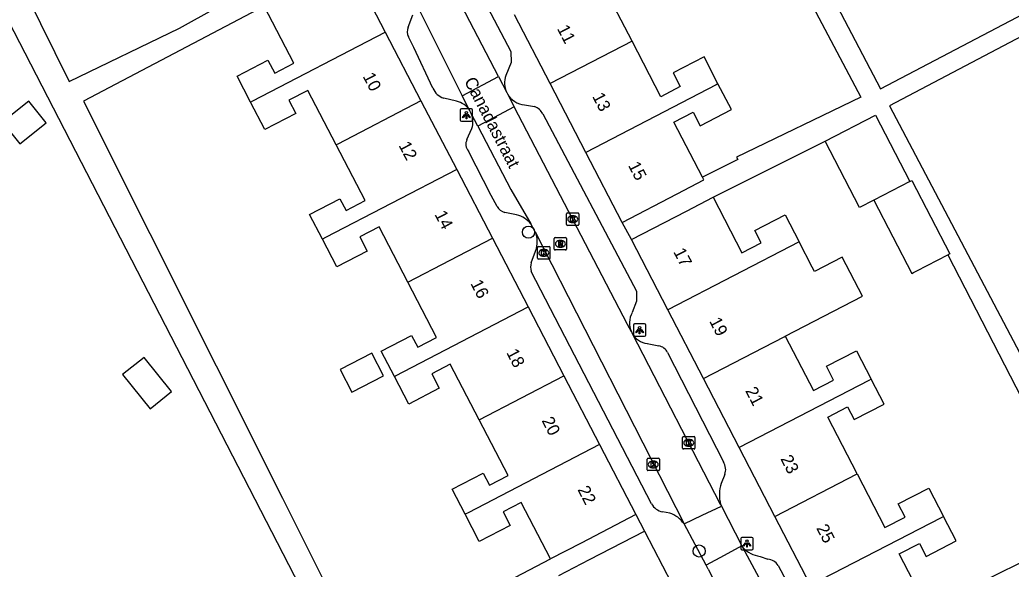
# Model space of a CAD drawing. Extents: x 158352 to 159489, y 383828 to 384597.
# Drawn here: x 159298.2 to 159378.2, y 384309.3 to 384353.7 of the extents above; entities that cross this region are included whole.
import ezdxf

# ---------------------------------------------------------------- set-up
doc = ezdxf.new("R2010")
doc.units = 0
for name, color, linetype in [('IMGEO_Boom', 7, 'Continuous'), ('IMGEO_Kolk', 7, 'Continuous'), ('IMGEO_Lichtpunt', 7, 'Continuous'), ('IMGEO_Openbare_ruimte_label', 7, 'Continuous'), ('IMGEO_Pand', 7, 'Continuous'), ('IMGEO_Pand_nummerreeks', 7, 'Continuous'), ('IMGEO_Rijbaan_lokaal_open', 7, 'Continuous'), ('IMGEO_Rioolput', 7, 'Continuous'), ('IMGEO_Voetpad_open', 7, 'Continuous')]:
    doc.layers.add(name, color=color, linetype=linetype)

msp = doc.modelspace()

# ---------------------------------------------------------------- linework, layer by layer
at = {"layer": 'IMGEO_Boom'}
for centre in [(159339.267, 384336.524), (159353.037, 384310.777)]:
    msp.add_circle(centre, 0.489, dxfattribs=at)
at = {"layer": 'IMGEO_Kolk'}
for p, q in [((159342.333, 384337.149), (159342.333, 384338.001)), ((159342.408, 384338.075), (159343.26, 384338.075)), ((159342.821, 384337.855), (159342.846, 384337.855)), ((159343.334, 384338.001), (159343.334, 384337.149)), ((159343.26, 384337.075), (159342.408, 384337.075)), ((159342.844, 384337.295), (159342.819, 384337.295)), ((159339.998, 384334.429), (159339.998, 384335.281)), ((159340.073, 384335.355), (159340.925, 384335.355)), ((159340.486, 384335.135), (159340.511, 384335.135)), ((159340.999, 384335.281), (159340.999, 384334.429)), ((159340.925, 384334.355), (159340.073, 384334.355)), ((159340.509, 384334.575), (159340.484, 384334.575)), ((159351.701, 384319.09), (159351.701, 384319.942)), ((159351.776, 384320.016), (159352.628, 384320.016)), ((159352.702, 384319.942), (159352.702, 384319.09)), ((159352.212, 384319.236), (159352.187, 384319.236)), ((159352.189, 384319.796), (159352.214, 384319.796)), ((159352.628, 384319.016), (159351.776, 384319.016)), ((159348.834, 384317.341), (159348.834, 384318.193)), ((159348.909, 384318.267), (159349.761, 384318.267)), ((159349.345, 384317.487), (159349.32, 384317.487)), ((159349.322, 384318.047), (159349.347, 384318.047)), ((159349.835, 384318.193), (159349.835, 384317.341)), ((159349.761, 384317.267), (159348.909, 384317.267))]:
    msp.add_line(p, q, dxfattribs=at)
for points in [[(159342.333, 384337.149), (159342.333, 384338.001)], [(159342.408, 384338.075), (159343.26, 384338.075)], [(159342.654, 384337.775), (159342.777, 384337.775), (159342.777, 384337.624), (159342.907, 384337.775), (159343.071, 384337.775), (159342.925, 384337.624), (159343.078, 384337.375), (159342.926, 384337.375), (159342.841, 384337.539), (159342.777, 384337.472), (159342.777, 384337.375), (159342.654, 384337.375), (159342.654, 384337.775)], [(159343.334, 384338.001), (159343.334, 384337.149)], [(159343.26, 384337.075), (159342.408, 384337.075)], [(159339.998, 384334.429), (159339.998, 384335.281)], [(159340.073, 384335.355), (159340.925, 384335.355)], [(159340.999, 384335.281), (159340.999, 384334.429)], [(159340.925, 384334.355), (159340.073, 384334.355)], [(159340.319, 384335.055), (159340.442, 384335.055), (159340.442, 384334.904), (159340.572, 384335.055), (159340.736, 384335.055), (159340.59, 384334.904), (159340.743, 384334.655), (159340.591, 384334.655), (159340.506, 384334.819), (159340.442, 384334.752), (159340.442, 384334.655), (159340.319, 384334.655), (159340.319, 384335.055)], [(159351.701, 384319.09), (159351.701, 384319.942)], [(159351.776, 384320.016), (159352.628, 384320.016)], [(159352.702, 384319.942), (159352.702, 384319.09)], [(159352.022, 384319.716), (159352.145, 384319.716), (159352.145, 384319.565), (159352.275, 384319.716), (159352.439, 384319.716), (159352.293, 384319.565), (159352.446, 384319.316), (159352.294, 384319.316), (159352.209, 384319.48), (159352.145, 384319.413), (159352.145, 384319.316), (159352.022, 384319.316), (159352.022, 384319.716)], [(159352.628, 384319.016), (159351.776, 384319.016)], [(159348.834, 384317.341), (159348.834, 384318.193)], [(159348.909, 384318.267), (159349.761, 384318.267)], [(159349.155, 384317.967), (159349.278, 384317.967), (159349.278, 384317.816), (159349.408, 384317.967), (159349.572, 384317.967), (159349.426, 384317.816), (159349.579, 384317.567), (159349.427, 384317.567), (159349.342, 384317.731), (159349.278, 384317.664), (159349.278, 384317.567), (159349.155, 384317.567), (159349.155, 384317.967)], [(159349.835, 384318.193), (159349.835, 384317.341)], [(159349.761, 384317.267), (159348.909, 384317.267)]]:
    msp.add_lwpolyline(points, dxfattribs=at)
for centre, start, end in [((159342.41, 384337.999), 91.55205, 178.44795), ((159342.41, 384337.999), 91.55205, 178.44795), ((159343.258, 384337.999), 1.55205, 88.44795), ((159343.258, 384337.999), 1.55205, 88.44795), ((159342.41, 384337.151), 181.55205, 268.44795), ((159342.41, 384337.151), 181.55205, 268.44795), ((159343.258, 384337.151), 271.55205, 358.44795), ((159343.258, 384337.151), 271.55205, 358.44795), ((159340.075, 384335.279), 91.55205, 178.44795), ((159340.075, 384335.279), 91.55205, 178.44795), ((159340.923, 384335.279), 1.55205, 88.44795), ((159340.923, 384335.279), 1.55205, 88.44795), ((159340.075, 384334.431), 181.55205, 268.44795), ((159340.075, 384334.431), 181.55205, 268.44795), ((159340.923, 384334.431), 271.55205, 358.44795), ((159340.923, 384334.431), 271.55205, 358.44795), ((159351.778, 384319.94), 91.55205, 178.44795), ((159351.778, 384319.94), 91.55205, 178.44795), ((159352.626, 384319.94), 1.55205, 88.44795), ((159352.626, 384319.94), 1.55205, 88.44795), ((159351.778, 384319.092), 181.55205, 268.44795), ((159351.778, 384319.092), 181.55205, 268.44795), ((159352.626, 384319.092), 271.55205, 358.44795), ((159352.626, 384319.092), 271.55205, 358.44795), ((159348.911, 384318.191), 91.55205, 178.44795), ((159348.911, 384318.191), 91.55205, 178.44795), ((159349.759, 384318.191), 1.55205, 88.44795), ((159349.759, 384318.191), 1.55205, 88.44795), ((159348.911, 384317.343), 181.55205, 268.44795), ((159348.911, 384317.343), 181.55205, 268.44795), ((159349.759, 384317.343), 271.55205, 358.44795), ((159349.759, 384317.343), 271.55205, 358.44795)]:
    msp.add_arc(centre, 0.0765, start, end, dxfattribs=at)
for centre, major_axis, ratio, start_param, end_param in [((159342.82, 384337.575), (-0.387, 0.002), 0.722429, 4.712389, 7.853982), ((159342.845, 384337.575), (-0.39, 0.002), 0.717154, 1.570796, 4.712389), ((159340.485, 384334.855), (-0.387, 0.002), 0.722429, 4.712389, 7.853982), ((159340.51, 384334.855), (-0.39, 0.002), 0.717154, 1.570796, 4.712389), ((159352.188, 384319.516), (-0.387, 0.002), 0.722429, 4.712389, 7.853982), ((159352.213, 384319.516), (-0.39, 0.002), 0.717154, 1.570796, 4.712389), ((159349.321, 384317.767), (-0.387, 0.002), 0.722429, 4.712389, 7.853982), ((159349.346, 384317.767), (-0.39, 0.002), 0.717154, 1.570796, 4.712389)]:
    msp.add_ellipse(centre, major_axis=major_axis, ratio=ratio, start_param=start_param, end_param=end_param, dxfattribs=at)
at = {"layer": 'IMGEO_Lichtpunt'}
for p, q in [((159333.753, 384346.381), (159333.753, 384345.574)), ((159333.753, 384346.381), (159333.753, 384345.574)), ((159334.655, 384346.476), (159333.847, 384346.476)), ((159334.655, 384346.476), (159333.847, 384346.476)), ((159334.749, 384345.574), (159334.749, 384346.381)), ((159334.749, 384345.574), (159334.749, 384346.381)), ((159333.847, 384345.48), (159334.655, 384345.48)), ((159333.847, 384345.48), (159334.655, 384345.48)), ((159347.729, 384329.018), (159347.729, 384328.211)), ((159347.729, 384329.018), (159347.729, 384328.211)), ((159348.631, 384329.113), (159347.823, 384329.113)), ((159348.631, 384329.113), (159347.823, 384329.113)), ((159348.725, 384328.211), (159348.725, 384329.018)), ((159348.725, 384328.211), (159348.725, 384329.018)), ((159347.823, 384328.117), (159348.631, 384328.117)), ((159347.823, 384328.117), (159348.631, 384328.117)), ((159357.301, 384311.88), (159356.493, 384311.88)), ((159357.301, 384311.88), (159356.493, 384311.88)), ((159356.399, 384311.785), (159356.399, 384310.978)), ((159356.399, 384311.785), (159356.399, 384310.978)), ((159357.395, 384310.978), (159357.395, 384311.785)), ((159357.395, 384310.978), (159357.395, 384311.785)), ((159356.493, 384310.884), (159357.301, 384310.884)), ((159356.493, 384310.884), (159357.301, 384310.884))]:
    msp.add_line(p, q, dxfattribs=at)
for points in [[(159334.127, 384346.045), (159334.166, 384346.017), (159333.978, 384345.755), (159333.94, 384345.782), (159334.127, 384346.045)], [(159334.229, 384345.997), (159334.276, 384345.997), (159334.276, 384345.675), (159334.229, 384345.675), (159334.229, 384345.997)], [(159334.339, 384346.017), (159334.377, 384346.044), (159334.564, 384345.782), (159334.525, 384345.754), (159334.339, 384346.017)], [(159348.103, 384328.682), (159348.142, 384328.654), (159347.954, 384328.392), (159347.916, 384328.419), (159348.103, 384328.682)], [(159348.315, 384328.654), (159348.353, 384328.681), (159348.54, 384328.419), (159348.501, 384328.391), (159348.315, 384328.654)], [(159348.205, 384328.634), (159348.252, 384328.634), (159348.252, 384328.312), (159348.205, 384328.312), (159348.205, 384328.634)], [(159356.773, 384311.449), (159356.812, 384311.421), (159356.624, 384311.159), (159356.586, 384311.186), (159356.773, 384311.449)], [(159356.875, 384311.401), (159356.922, 384311.401), (159356.922, 384311.079), (159356.875, 384311.079), (159356.875, 384311.401)], [(159356.985, 384311.421), (159357.023, 384311.448), (159357.21, 384311.186), (159357.171, 384311.158), (159356.985, 384311.421)]]:
    msp.add_lwpolyline(points, dxfattribs=at)
for centre in [(159334.252, 384346.179), (159348.228, 384328.816), (159356.898, 384311.583)]:
    msp.add_circle(centre, 0.0994, dxfattribs=at)
for centre, start, end in [((159333.847, 384346.381), 90, 180), ((159333.847, 384346.381), 90, 180), ((159334.655, 384346.381), 0, 90), ((159334.655, 384346.381), 0, 90), ((159333.847, 384345.574), 180, 270), ((159333.847, 384345.574), 180, 270), ((159334.655, 384345.574), 270, 0), ((159334.655, 384345.574), 270, 360), ((159347.823, 384329.018), 90, 180), ((159347.823, 384329.018), 90, 180), ((159348.631, 384329.018), 0, 90), ((159348.631, 384329.018), 0, 90), ((159347.823, 384328.211), 180, 270), ((159347.823, 384328.211), 180, 270), ((159348.631, 384328.211), 270, 0), ((159348.631, 384328.211), 270, 360), ((159356.493, 384311.785), 90, 180), ((159356.493, 384311.785), 90, 180), ((159357.301, 384311.785), 0, 90), ((159357.301, 384311.785), 0, 90), ((159356.493, 384310.978), 180, 270), ((159356.493, 384310.978), 180, 270), ((159357.301, 384310.978), 270, 0), ((159357.301, 384310.978), 270, 360)]:
    msp.add_arc(centre, 0.0946, start, end, dxfattribs=at)
at = {"layer": 'IMGEO_Pand'}
for points in [[(159347.621, 384351.945), (159345.28, 384356.454), (159346.856, 384357.272), (159347.414, 384356.198), (159349.871, 384357.473), (159348.774, 384359.585)], [(159324.763, 384358.341), (159327.703, 384352.682)], [(159316.826, 384347.032), (159315.747, 384349.11), (159318.234, 384350.402), (159318.774, 384349.363), (159320.315, 384350.163), (159317.915, 384354.784)], [(159341.015, 384348.516), (159338.135, 384354.062)], [(159316.826, 384347.032), (159317.008, 384347.127), (159327.703, 384352.682)], [(159327.703, 384352.682), (159330.586, 384347.132)], [(159347.621, 384351.945), (159341.015, 384348.516)], [(159354.56, 384348.506), (159353.436, 384350.671), (159350.945, 384349.378), (159351.518, 384348.274), (159349.949, 384347.46), (159347.621, 384351.945)], [(159323.742, 384343.578), (159321.459, 384347.972), (159319.926, 384347.175), (159320.481, 384346.106), (159317.982, 384344.807), (159316.826, 384347.032)], [(159343.894, 384342.969), (159341.015, 384348.516)], [(159354.56, 384348.506), (159354.414, 384348.43), (159343.894, 384342.969)], [(159353.305, 384340.97), (159350.996, 384345.417), (159352.552, 384346.224), (159353.13, 384345.111), (159355.645, 384346.417), (159354.56, 384348.506)], [(159296.797, 384345.398), (159298.194, 384343.645), (159300.33, 384345.347), (159298.932, 384347.1), (159296.797, 384345.398)], [(159330.586, 384347.132), (159323.86, 384343.639), (159323.742, 384343.578)], [(159330.586, 384347.132), (159333.469, 384341.582)], [(159363.2, 384343.869), (159367.265, 384345.979), (159370.043, 384340.627)], [(159322.63, 384335.952), (159321.597, 384337.941), (159324.041, 384339.211), (159324.533, 384338.265), (159326.083, 384339.07), (159323.742, 384343.578)], [(159367.135, 384339.118), (159365.978, 384338.517), (159363.2, 384343.869)], [(159346.829, 384337.316), (159343.894, 384342.969)], [(159333.469, 384341.582), (159322.886, 384336.085), (159322.63, 384335.952)], [(159333.469, 384341.582), (159336.352, 384336.032)], [(159346.829, 384337.316), (159351.267, 384339.62), (159353.425, 384340.74), (159353.305, 384340.97)], [(159370.043, 384340.627), (159370.2, 384340.708), (159373.274, 384334.786), (159373.104, 384334.698)], [(159370.043, 384340.627), (159367.135, 384339.118)], [(159347.585, 384335.931), (159352.027, 384338.229), (159354.172, 384339.338)], [(159354.172, 384339.338), (159356.488, 384334.86), (159358.049, 384335.667), (159357.536, 384336.66), (159359.974, 384337.921), (159361.103, 384335.738)], [(159367.135, 384339.118), (159370.209, 384333.196), (159370.338, 384333.263), (159370.606, 384333.402), (159373.104, 384334.698)], [(159329.525, 384332.485), (159327.203, 384336.955), (159325.65, 384336.148), (159326.252, 384334.99), (159323.793, 384333.713), (159322.63, 384335.952)], [(159329.525, 384332.485), (159336.352, 384336.032)], [(159336.352, 384336.032), (159339.235, 384330.482)], [(159350.517, 384330.262), (159347.585, 384335.931)], [(159361.103, 384335.738), (159350.517, 384330.262)], [(159359.994, 384328.128), (159366.219, 384331.347), (159364.586, 384334.505), (159362.341, 384333.344), (159362.162, 384333.691), (159361.103, 384335.738)], [(159328.436, 384324.872), (159327.377, 384326.91), (159329.829, 384328.183), (159330.323, 384327.233), (159331.843, 384328.023), (159329.525, 384332.485)], [(159328.436, 384324.872), (159328.535, 384324.923), (159339.235, 384330.482)], [(159339.235, 384330.482), (159342.118, 384324.932)], [(159353.393, 384324.7), (159350.517, 384330.262)], [(159353.393, 384324.7), (159359.896, 384328.064), (159359.994, 384328.128)], [(159359.994, 384328.128), (159362.264, 384323.738), (159363.891, 384324.58), (159363.314, 384325.696), (159365.737, 384326.949), (159366.926, 384324.65)], [(159306.496, 384325.019), (159308.716, 384322.251), (159310.459, 384323.649), (159308.239, 384326.417), (159306.496, 384325.019)], [(159324.063, 384325.422), (159325.005, 384323.611), (159327.548, 384324.933), (159326.607, 384326.744), (159324.063, 384325.422)], [(159335.276, 384321.377), (159332.948, 384325.859), (159331.451, 384325.081), (159332.056, 384323.916), (159329.596, 384322.638), (159328.436, 384324.872)], [(159335.276, 384321.377), (159342.118, 384324.932)], [(159342.118, 384324.932), (159345.002, 384319.381)], [(159356.27, 384319.138), (159353.393, 384324.7)], [(159366.926, 384324.65), (159366.743, 384324.555), (159356.27, 384319.138)], [(159365.787, 384317.011), (159363.42, 384321.588), (159365.016, 384322.414), (159365.542, 384321.397), (159367.961, 384322.648), (159366.926, 384324.65)], [(159334.147, 384313.743), (159333.093, 384315.772), (159335.598, 384317.073), (159336.107, 384316.094), (159337.614, 384316.877), (159335.276, 384321.377)], [(159345.002, 384319.381), (159334.394, 384313.871), (159334.147, 384313.743)], [(159345.002, 384319.381), (159347.94, 384313.725)], [(159359.146, 384313.576), (159356.27, 384319.138)], [(159359.146, 384313.576), (159365.787, 384317.011)], [(159365.787, 384317.011), (159368.035, 384312.664), (159369.673, 384313.511), (159369.116, 384314.586), (159371.583, 384315.862), (159372.767, 384313.572)], [(159341.045, 384310.143), (159338.684, 384314.688), (159337.224, 384313.929), (159337.791, 384312.839), (159335.292, 384311.54), (159334.147, 384313.743)], [(159347.94, 384313.725), (159343.504, 384311.42), (159341.045, 384310.143)], [(159362.022, 384308.014), (159359.146, 384313.576)], [(159372.767, 384313.572), (159372.565, 384313.467), (159362.022, 384308.014)], [(159371.461, 384306.14), (159369.18, 384310.549), (159370.813, 384311.393), (159371.359, 384310.339), (159373.789, 384311.596), (159372.767, 384313.572)], [(159341.723, 384308.799), (159344.195, 384310.083), (159348.632, 384312.386)], [(159348.632, 384312.386), (159351.546, 384306.773)]]:
    msp.add_lwpolyline(points, dxfattribs=at)
at = {"layer": 'IMGEO_Rijbaan_lokaal_open'}
for points in [[(159336.836, 384349.094), (159327.547, 384366.929)], [(159329.9, 384355.592), (159333.903, 384347.545)], [(159333.903, 384347.545), (159336.836, 384349.094)], [(159336.836, 384349.094), (159337.506, 384347.807)], [(159334.534, 384346.334), (159333.903, 384347.545)], [(159337.506, 384347.807), (159337.565, 384347.695)], [(159337.565, 384347.695), (159338.112, 384346.644)], [(159334.647, 384346.116), (159334.534, 384346.334)], [(159338.112, 384346.644), (159335.185, 384345.083)], [(159347.569, 384328.474), (159347.266, 384329.06), (159338.112, 384346.644)], [(159335.185, 384345.083), (159334.647, 384346.116)], [(159335.185, 384345.083), (159337.85, 384339.965), (159339.447, 384337.184)], [(159339.809, 384336.554), (159339.447, 384337.184)], [(159339.809, 384336.554), (159351.818, 384312.971)], [(159347.569, 384328.474), (159347.628, 384328.36)], [(159354.774, 384314.54), (159347.628, 384328.36)], [(159351.818, 384312.971), (159353.279, 384313.668), (159354.84, 384314.413)], [(159354.774, 384314.54), (159354.84, 384314.413)], [(159354.84, 384314.413), (159356.495, 384311.198)], [(159353.612, 384309.623), (159351.818, 384312.971)], [(159356.495, 384311.198), (159355.045, 384310.406), (159353.612, 384309.623)], [(159356.495, 384311.198), (159356.565, 384311.066)], [(159372.484, 384281.085), (159370.514, 384284.86), (159365.863, 384293.763), (159356.565, 384311.066)], [(159353.769, 384309.312), (159353.612, 384309.623)], [(159353.769, 384309.312), (159362.094, 384293.339)]]:
    msp.add_lwpolyline(points, dxfattribs=at)
at = {"layer": 'IMGEO_Rioolput'}
for p, q in [((159341.336, 384335.158), (159341.336, 384336.01)), ((159341.411, 384336.084), (159342.263, 384336.084)), ((159342.337, 384336.01), (159342.337, 384335.158)), ((159342.263, 384335.084), (159341.411, 384335.084)), ((159341.847, 384335.304), (159341.822, 384335.304)), ((159341.824, 384335.864), (159341.849, 384335.864))]:
    msp.add_line(p, q, dxfattribs=at)
for points in [[(159341.336, 384335.158), (159341.336, 384336.01)], [(159341.411, 384336.084), (159342.263, 384336.084)], [(159342.337, 384336.01), (159342.337, 384335.158)], [(159342.263, 384335.084), (159341.411, 384335.084)], [(159341.925, 384335.782), (159341.673, 384335.784), (159341.673, 384335.384)], [(159341.673, 384335.384), (159341.797, 384335.384), (159341.797, 384335.546), (159341.808, 384335.546)], [(159341.851, 384335.703), (159341.797, 384335.703), (159341.797, 384335.622)], [(159341.797, 384335.622), (159341.849, 384335.622)], [(159341.855, 384335.517), (159341.926, 384335.384), (159342.066, 384335.384), (159342.001, 384335.51)]]:
    msp.add_lwpolyline(points, dxfattribs=at)
for centre, radius, start, end in [((159341.413, 384336.008), 0.0765, 91.55205, 178.44795), ((159341.413, 384336.008), 0.0765, 91.55205, 178.44795), ((159342.261, 384336.008), 0.0765, 1.55205, 88.44795), ((159342.261, 384336.008), 0.0765, 1.55205, 88.44795), ((159341.413, 384335.16), 0.0765, 181.55205, 268.44795), ((159341.413, 384335.16), 0.0765, 181.55205, 268.44795), ((159341.807, 384335.493), 0.0533, 26.02933, 88.69889), ((159341.833, 384335.811), 0.19, 274.7715, 282.96867), ((159341.857, 384335.607), 0.0964, 77.00612, 93.18647), ((159341.871, 384335.664), 0.0378, 276.66336, 79.67722), ((159341.924, 384335.672), 0.109, 350.36119, 89.41601), ((159341.922, 384335.672), 0.112, 277.58423, 350.98172), ((159341.906, 384335.457), 0.108, 29.51342, 73.79051), ((159342.261, 384335.16), 0.0765, 271.55205, 358.44795), ((159342.261, 384335.16), 0.0765, 271.55205, 358.44795)]:
    msp.add_arc(centre, radius, start, end, dxfattribs=at)
for centre, major_axis, ratio, start_param, end_param in [((159341.823, 384335.584), (-0.387, 0.002), 0.722429, 4.712389, 7.853982), ((159341.848, 384335.584), (-0.39, 0.002), 0.717154, 1.570796, 4.712389)]:
    msp.add_ellipse(centre, major_axis=major_axis, ratio=ratio, start_param=start_param, end_param=end_param, dxfattribs=at)
at = {"layer": 'IMGEO_Voetpad_open'}
for points in [[(159359.94, 384386.673), (159350.156, 384381.546), (159353.118, 384375.893), (159367.687, 384348.095), (159380.364, 384354.739)], [(159353.242, 384371.702), (159366.09, 384347.432), (159356.065, 384342.584), (159356.16, 384342.394), (159353.305, 384340.97)], [(159330.532, 384365.063), (159337.849, 384351.104), (159337.864, 384350.215), (159337.447, 384349.172)], [(159277.483, 384359.798), (159290.919, 384348.864), (159295.95, 384355.279), (159292.77, 384358.778), (159296.187, 384360.911), (159297.718, 384357.31), (159298.708, 384355.746), (159302.188, 384348.68), (159311.085, 384352.996), (159314.043, 384354.63), (159313.914, 384354.912), (159317.213, 384356.413)], [(159317.915, 384354.784), (159303.342, 384347.088), (159319.397, 384315.044), (159325.837, 384302.191), (159341.045, 384310.143)], [(159329.428, 384291.214), (159297.29, 384353.601), (159273.131, 384322.898), (159319.209, 384284.967), (159319.971, 384283.488)], [(159329.56, 384353.068), (159329.918, 384354.063)], [(159381.124, 384353.416), (159368.41, 384346.715), (159386.034, 384313.273), (159398.727, 384319.965)], [(159331.546, 384348.145), (159330.02, 384351.424), (159329.579, 384352.298)], [(159333.44, 384347.094), (159332.423, 384347.346)], [(159338.95, 384346.813), (159339.75, 384346.674)], [(159340.412, 384346.066), (159347.971, 384331.752), (159347.972, 384330.939), (159347.632, 384330.024)], [(159334.297, 384343.997), (159334.688, 384344.899)], [(159354.172, 384339.338), (159363.2, 384343.869)], [(159336.734, 384338.603), (159336.241, 384339.478), (159334.413, 384343.069)], [(159338.3, 384337.917), (159337.341, 384338.121)], [(159347.585, 384335.931), (159346.829, 384337.316)], [(159339.477, 384334.055), (159339.836, 384335.002)], [(159373.104, 384334.698), (159384.534, 384312.555), (159371.461, 384306.14)], [(159349.188, 384314.594), (159339.477, 384333.35)], [(159348.856, 384327.524), (159349.783, 384327.348)], [(159350.495, 384326.816), (159354.995, 384317.971)], [(159355.112, 384316.955), (159354.808, 384316.243)], [(159347.94, 384313.725), (159348.632, 384312.386)], [(159350.662, 384313.847), (159350.078, 384313.947)], [(159357.957, 384310.342), (159358.592, 384310.128)], [(159359.406, 384309.621), (159367.906, 384293.67), (159372.818, 384284.319)]]:
    msp.add_lwpolyline(points, dxfattribs=at)
for centre, radius, start, end in [((159330.354, 384352.702), 0.874, 155.26453, 207.56248), ((159339.089, 384348.559), 1.753, 159.53579, 205.41417), ((159332.856, 384348.702), 1.423, 203.03032, 252.29885), ((159333.114, 384345.458), 1.669, 31.68581, 78.7389), ((159339.091, 384348.562), 1.755, 209.61523, 265.40491), ((159339.319, 384345.541), 1.212, 25.67772, 69.19174), ((159333.108, 384345.455), 1.675, 340.6185, 23.24056), ((159335.009, 384343.615), 0.808, 151.757, 222.49303), ((159337.594, 384339.062), 0.975, 208.11837, 254.97762), ((159337.943, 384336.095), 1.857, 35.91343, 78.92466), ((159337.901, 384335.745), 2.072, 339.00223, 22.9911), ((159340.747, 384333.703), 1.318, 164.48268, 195.51732), ((159349.09, 384329.188), 1.681, 150.19051, 205.15446), ((159349.092, 384329.19), 1.683, 209.56181, 261.94555), ((159349.578, 384326.331), 1.037, 27.8701, 78.59639), ((159354.052, 384317.348), 1.13, 339.66703, 33.47117), ((159357.831, 384315.331), 3.158, 163.2084, 194.50411), ((159350.292, 384315.177), 1.248, 207.82549, 260.14274), ((159349.884, 384311.619), 2.36, 34.94747, 70.74389), ((159358.27, 384312.645), 2.324, 222.7914, 262.24937), ((159358.456, 384309.003), 1.133, 33.05505, 83.11151)]:
    msp.add_arc(centre, radius, start, end, dxfattribs=at)

# ---------------------------------------------------------------- texts
at = {"layer": 'IMGEO_Openbare_ruimte_label'}
msp.add_text('Canadastraat', height=1, rotation=297.38497, dxfattribs=at).set_placement((159334.047, 384348.728))
at = {"layer": 'IMGEO_Pand_nummerreeks'}
for s, rotation, p in [('11', 297.4363, (159341.546, 384352.961)), ('10', 297.45085, (159325.86, 384349.113)), ('13', 297.4363, (159344.387, 384347.489)), ('12', 297.45085, (159328.754, 384343.542)), ('15', 297.43874, (159347.28, 384341.916)), ('14', 297.45085, (159331.653, 384337.962)), ('17', 297.34574, (159350.933, 384334.942)), ('16', 297.45085, (159334.551, 384332.385)), ('19', 297.34707, (159353.828, 384329.346)), ('18', 297.45085, (159337.449, 384326.805)), ('21', 297.34574, (159356.733, 384323.728)), ('20', 297.45085, (159340.304, 384321.309)), ('23', 297.34574, (159359.576, 384318.23)), ('22', 297.45085, (159343.198, 384315.738)), ('25', 297.34574, (159362.471, 384312.633))]:
    msp.add_text(s, height=1, rotation=rotation, dxfattribs=at).set_placement(p)

doc.saveas('drawing.dxf')
